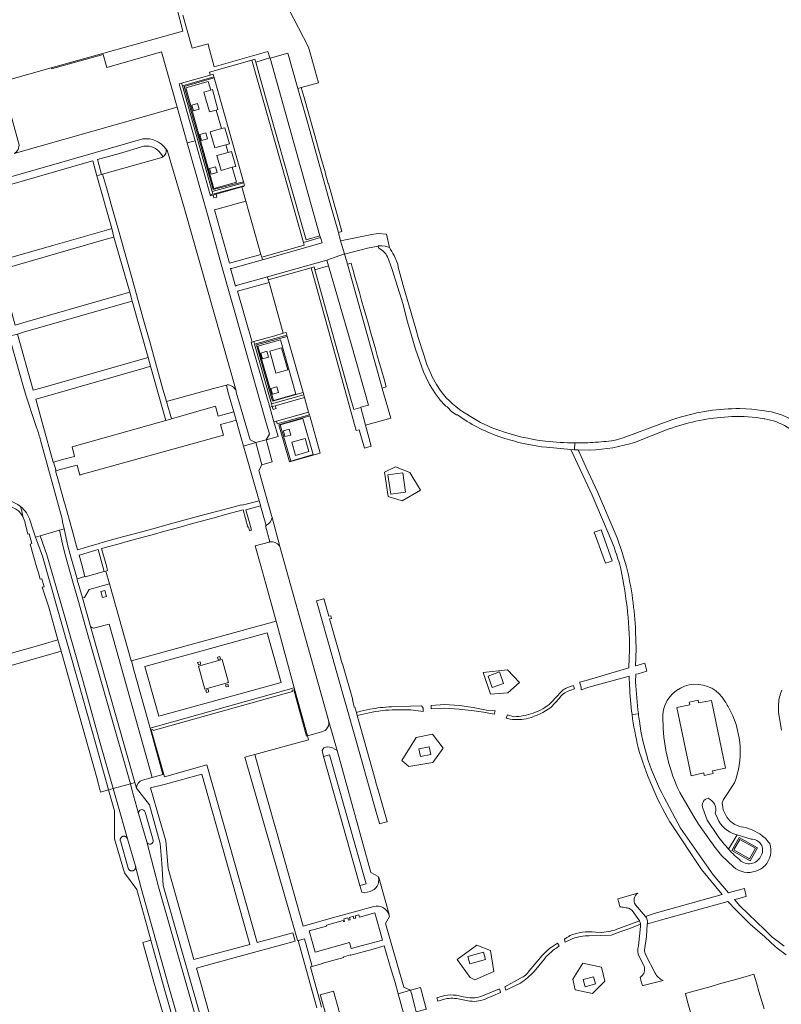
# Model space of a CAD drawing. Extents: x 146402 to 164798, y 455483 to 464134.
# Tile 498 of 575: x 156751 to 157006, y 463084 to 463413. Entities that reach past the tile are written whole.
import ezdxf

# ---------------------------------------------------------------- set-up
doc = ezdxf.new("R2010")
doc.units = 0
doc.header["$LTSCALE"] = 0.2
for name, color, linetype, lineweight in [('B-XX-VH-VERHARDING_ASFALT-GV', 252, 'CONTINUOUS', 18), ('B-XX-VH-VERHARDING_BETON-GV', 252, 'CONTINUOUS', 18), ('B-XX-VH-VERHARDING_BETONSTRAATSTEEN-GV', 252, 'CONTINUOUS', 18), ('B-XX-VH-VERHARDING_HALFVERHARDING_SCHELP-GV', 252, 'CONTINUOUS', 18), ('B-XX-VH-VERHARDING_TEGEL-GV', 252, 'CONTINUOUS', 18)]:
    doc.layers.add(name, color=color, linetype=linetype, lineweight=lineweight)

msp = doc.modelspace()

# ---------------------------------------------------------------- linework, layer by layer
at = {"layer": 'B-XX-VH-VERHARDING_ASFALT-GV'}
for points in [[(156874.59, 463336.69), (156873.129, 463337.173), (156871.891, 463337.277), (156870.863, 463337.248), (156870.813, 463337.136), (156870.869, 463336.573), (156871.553, 463336.101)], [(156874.32, 463332.509), (156875.462, 463329.313), (156879.126, 463317.622), (156879.167, 463317.491), (156880.609, 463311.885), (156883.309, 463302.726), (156884.614, 463298.909), (156885.927, 463295.148), (156886.811, 463293.198), (156887.98, 463290.859), (156889.95, 463287.807), (156891.292, 463286.035)], [(156888.637, 463293.967), (156887.094, 463297.626), (156886.009, 463300.802), (156884.148, 463306.66), (156883.336, 463309.464), (156879.115, 463324.006), (156877.5, 463330.084), (156877.323, 463331.121), (156876.124, 463333.986)], [(156892.596, 463287.579), (156891.534, 463289.003), (156890.257, 463290.906), (156888.844, 463293.477), (156888.637, 463293.967)], [(156893.814, 463283.417), (156895.437, 463281.79), (156895.405, 463281.747), (156896.987, 463280.716), (156897.003, 463280.74), (156897.29, 463280.71)], [(157000, 463282.059), (156999.001, 463282.184), (156995.686, 463282.595), (156991.695, 463282.841)], [(156970.977, 463279.727), (156969.287, 463279.133), (156965.226, 463277.707), (156952.702, 463273.088), (156950.427, 463272.352)], [(156986.556, 463280.007), (156989.061, 463280.174)], [(156999.875, 463279.385), (157000, 463279.364)], [(156911.14, 463273.514), (156913.131, 463272.84), (156914.724, 463272.41)], [(156956.788, 463271.622), (156957.086, 463271.739), (156967.758, 463275.908)], [(156925.442, 463270.081), (156927.012, 463269.914), (156935.216, 463269.147), (156936.423, 463269.07), (156936.573, 463271.38)], [(156936.573, 463271.38), (156936.423, 463269.07), (156937.626, 463268.988), (156941.556, 463268.924)], [(156943.639, 463271.569), (156943.457, 463271.557)], [(156953.854, 463229.87), (156952.838, 463233.11), (156952.332, 463234.722), (156950.633, 463239.592), (156944.128, 463255.037), (156940.246, 463263.367), (156937.626, 463268.988), (156936.423, 463269.07), (156935.216, 463269.147), (156942.371, 463253.921), (156948.925, 463238.43), (156949.359, 463237.286)], [(156956.867, 463191.404), (156956.9, 463193.971), (156957.678, 463194.192), (156960.631, 463195.031), (156959.919, 463197.691), (156957.65, 463197.047), (156956.816, 463196.81), (156956.885, 463199.631), (156957.063, 463202.621), (156956.837, 463208.343)], [(156954.85, 463202.064), (156954.728, 463199.403), (156954.593, 463196.143), (156940.281, 463191.869), (156938.116, 463191.349), (156938.217, 463191.115), (156938.365, 463190.774), (156938.482, 463190.421), (156938.566, 463190.059), (156938.616, 463189.691), (156938.633, 463189.32), (156938.618, 463188.834), (156941.172, 463189.641), (156954.655, 463193.308), (156954.821, 463190.261)], [(157005.698, 463188.705), (157005.494, 463188.152), (157005.309, 463187.593), (157005.145, 463187.027), (157005.002, 463186.455), (157004.879, 463185.879), (157004.777, 463185.298), (157004.696, 463184.715), (157004.636, 463184.129), (157004.598, 463183.541), (157004.58, 463182.952), (157004.585, 463182.362), (157004.61, 463181.774), (157004.657, 463181.186), (157005.586, 463175.297)], [(156955.663, 463180.488), (156957.788, 463180.779)], [(156957.788, 463180.779), (156955.663, 463180.488)], [(156823.71, 463036.576), (156823.449, 463037.49), (156811.835, 463078.114), (156798.94, 463123.307), (156798.472, 463130.71), (156797.935, 463137.361), (156794.324, 463150.351), (156790.043, 463155.908), (156789.494, 463157.827), (156787.955, 463157.391), (156788.505, 463155.468), (156790.725, 463147.446)], [(156987.38, 463146.172), (156986.119, 463148.641), (156985.985, 463149.6), (156985.795, 463150.959), (156986.275, 463152.141), (156989.925, 463157.671)], [(156808.979, 463060.911), (156800.626, 463090.212), (156791.616, 463122.483), (156789.734, 463129.696), (156789.715, 463129.77), (156789.729, 463129.695), (156789.738, 463129.618), (156789.743, 463129.542), (156789.744, 463129.466), (156789.739, 463129.389), (156789.731, 463129.313), (156789.717, 463129.237), (156789.699, 463129.163), (156789.677, 463129.09), (156789.65, 463129.018), (156789.62, 463128.948), (156789.585, 463128.879), (156789.545, 463128.813), (156789.502, 463128.75), (156789.456, 463128.689), (156789.405, 463128.631), (156789.352, 463128.577), (156789.295, 463128.525), (156789.235, 463128.477), (156789.172, 463128.433), (156789.107, 463128.393), (156789.04, 463128.356), (156788.97, 463128.324), (156788.899, 463128.296), (156788.826, 463128.272), (156788.751, 463128.253), (156788.675, 463128.238), (156788.598, 463128.228), (156788.521, 463128.222), (156788.443, 463128.221), (156788.366, 463128.225), (156788.289, 463128.234), (156788.213, 463128.247), (156788.137, 463128.265), (156788.063, 463128.287), (156787.99, 463128.314), (156787.919, 463128.345), (156787.85, 463128.38), (156787.784, 463128.42), (156787.72, 463128.463), (156787.658, 463128.511), (156787.6, 463128.562), (156787.545, 463128.616), (156787.493, 463128.674), (156787.445, 463128.734), (156787.4, 463128.798), (156787.36, 463128.864), (156787.324, 463128.933), (156787.291, 463129.003), (156787.264, 463129.076), (156787.237, 463129.159), (156784.612, 463138.268), (156784.596, 463138.331), (156784.583, 463138.404), (156784.573, 463138.478), (156784.568, 463138.552), (156784.568, 463138.626), (156784.572, 463138.7), (156784.581, 463138.774), (156784.594, 463138.847), (156784.611, 463138.919), (156784.633, 463138.99), (156784.658, 463139.06), (156784.688, 463139.128), (156784.722, 463139.194), (156784.76, 463139.257), (156784.802, 463139.319), (156784.847, 463139.378), (156784.895, 463139.434), (156784.948, 463139.486), (156785.002, 463139.536), (156785.06, 463139.583), (156785.121, 463139.626), (156785.184, 463139.665), (156785.249, 463139.7), (156785.317, 463139.731), (156785.386, 463139.758), (156785.455, 463139.781), (156785.529, 463139.8), (156785.602, 463139.814), (156785.677, 463139.824), (156785.752, 463139.83), (156785.827, 463139.831), (156785.902, 463139.827), (156785.976, 463139.819), (156786.05, 463139.806), (156786.123, 463139.789), (156786.195, 463139.767), (156786.266, 463139.741), (156786.334, 463139.711), (156786.401, 463139.677), (156786.465, 463139.638), (156786.527, 463139.596), (156786.587, 463139.55), (156786.643, 463139.501), (156786.697, 463139.448), (156786.747, 463139.392), (156786.793, 463139.334), (156786.836, 463139.272), (156786.876, 463139.208), (156786.911, 463139.142), (156786.942, 463139.073), (156786.972, 463139.004), (156784.187, 463148.81), (156782.217, 463155.767), (156780.678, 463155.331), (156782.647, 463148.374), (156782.705, 463139.016), (156786.005, 463127.642), (156790.075, 463122.053), (156793.459, 463109.933), (156794.828, 463105.027), (156799.086, 463089.777), (156807.441, 463060.471)], [(156971.589, 463154.456), (156976.316, 463146.432), (156977.836, 463143.852), (156982.241, 463137.749)], [(157006.539, 463103.075), (157004.458, 463104.653), (157002.465, 463106.119), (157000.125, 463108.373), (157000, 463108.493), (156991.693, 463116.558), (156989.922, 463118.622), (156990.995, 463118.922), (156993.284, 463119.562), (156993.822, 463119.712), (156993.242, 463122.405), (156991.164, 463121.824), (156989.01, 463121.223), (156987.945, 463120.925), (156982.764, 463126.962), (156971.902, 463142.582), (156966.395, 463152.806)], [(156792.89, 463147.926), (156795.546, 463138.52)], [(156984.259, 463140.03), (156980.721, 463145.2), (156979.343, 463149.164)], [(156983.493, 463147.594), (156984.223, 463145.82)], [(156968.276, 463144.702), (156978.864, 463128.759), (156985.785, 463120.321), (156963.049, 463113.939), (156960.204, 463113.01), (156960.29, 463112.852), (156960.457, 463112.544), (156960.597, 463112.223), (156960.71, 463111.891), (156960.795, 463111.551), (156960.851, 463111.206), (156960.877, 463110.856), (156960.878, 463110.492), (156962.072, 463110.858), (156965.19, 463111.721), (156987.72, 463118.005), (156990.505, 463115.09), (156995.129, 463110.481), (157000, 463106.182), (157000.125, 463106.067), (157003.338, 463103.11), (157004.189, 463102.454), (157007.155, 463100.174)], [(156793.505, 463137.931), (156797.401, 463122.868), (156810.297, 463077.675), (156822.171, 463036.137), (156822.175, 463036.124), (156823.71, 463036.576)], [(156990.401, 463140.45), (156990.822, 463140.315), (156995.47, 463138.827)], [(157000, 463139.254), (156999.875, 463139.362)], [(156985.544, 463133.403), (156989.599, 463129.599)], [(156999.875, 463129.861), (157000, 463129.98)]]:
    msp.add_lwpolyline(points, dxfattribs=at)
for points in [[(156871.553, 463336.101, -0.2045962), (156874.32, 463332.509)], [(156876.124, 463333.986, -0.0348701), (156874.59, 463336.69)], [(156891.292, 463286.035, 0.0801568), (156893.814, 463283.417)], [(156901.658, 463280.219, -0.0926822), (156892.596, 463287.579)], [(156991.695, 463282.841, 0.0770353), (156970.977, 463279.727)], [(156897.29, 463280.71, 0.0706097), (156911.14, 463273.514)], [(156911.08, 463275.642, -0.0627633), (156901.658, 463280.219)], [(156967.758, 463275.908, -0.0697429), (156986.556, 463280.007)], [(156989.061, 463280.174, -0.0548413), (156999.875, 463279.385)], [(157015.458, 463273.253, 0.2097608), (157000, 463282.059)], [(157000, 463279.364, -0.1974615), (157013.434, 463271.289)], [(156926.756, 463271.938, -0.0590598), (156911.08, 463275.642)], [(156914.724, 463272.41, 0.0135291), (156918.288, 463271.434)], [(156918.288, 463271.434, 0.0086522), (156920.501, 463270.931)], [(156920.501, 463270.931, 0.0185918), (156925.442, 463270.081)], [(156936.573, 463271.38, -0.0242406), (156926.756, 463271.938)], [(156943.457, 463271.557, -0.0169996), (156936.573, 463271.38)], [(156941.556, 463268.924, 0.0669567), (156956.788, 463271.622)], [(156950.427, 463272.352, -0.0275558), (156943.639, 463271.569)], [(156949.359, 463237.286, -0.0069497), (156951.461, 463230.984)], [(156951.461, 463230.984, -0.0565369), (156954.85, 463202.064)], [(156956.837, 463208.343, 0.0457597), (156953.854, 463229.87)], [(156957.788, 463180.779, -0.0196777), (156956.867, 463191.404)], [(156986.7, 463184.978, 0.6266998), (156966.7, 463183.762)], [(156954.821, 463190.261, 0.0237302), (156955.663, 463180.488)], [(156988.698, 463181.449, 0.0334606), (156986.7, 463184.978)], [(156955.663, 463180.488, 0.0270097), (156957.726, 463169.49)], [(156958.121, 463178.329, -0.0045173), (156957.788, 463180.779)], [(156966.006, 463181.376, 0.0170475), (156966.02, 463177.387)], [(156966.7, 463183.762, 0.0560513), (156966.006, 463181.376)], [(156989.925, 463157.671, 0.2056935), (156988.698, 463181.449)], [(156966.395, 463152.806, -0.0909797), (156958.121, 463178.329)], [(156966.02, 463177.387, 0.1035737), (156971.589, 463154.456)], [(156957.726, 463169.49, 0.0618719), (156968.276, 463144.702)], [(156979.343, 463149.164, -0.4930332), (156981.109, 463152.518)], [(156981.109, 463152.518, -0.3850555), (156983.493, 463147.594)], [(156790.725, 463147.446, -0.3837864), (156791.516, 463148.7)], [(156791.516, 463148.7, -0.4190672), (156792.89, 463147.926)], [(156984.223, 463145.82, 0.2301699), (156990.401, 463140.45)], [(156992.936, 463142.811, -0.2118427), (156987.38, 463146.172)], [(156999.875, 463139.362, 0.140186), (156992.936, 463142.811)], [(156794.82, 463137.199, -0.4155541), (156793.505, 463137.931)], [(156795.546, 463138.52, -0.4165842), (156794.82, 463137.199)], [(156982.241, 463137.749, 0.0137042), (156985.544, 463133.403)], [(156987.952, 463135.476, -0.0316698), (156984.259, 463140.03)], [(156995.47, 463138.827, -0.5891925), (156998.867, 463133.432)], [(157001.672, 463137.392, 0.0447314), (157000, 463139.254)], [(156992.069, 463131.53, -0.0306331), (156987.952, 463135.476)], [(157000, 463129.98, 0.2857592), (157001.672, 463137.392)], [(156998.867, 463133.432, -0.4948817), (156992.069, 463131.53)], [(156989.599, 463129.599, 0.2788131), (156997.052, 463128.175)], [(156997.052, 463128.175, 0.1174054), (156999.875, 463129.861)]]:
    msp.add_lwpolyline(points, format="xyb", dxfattribs=at)
for points in [[(156780.678, 463155.331), (156782.217, 463155.767), (156777.907, 463170.997), (156772.196, 463191.559), (156765.298, 463215.904), (156760.061, 463233.926), (156757.844, 463240.297), (156756.304, 463239.856), (156758.536, 463233.44), (156763.76, 463215.463), (156770.655, 463191.127), (156776.366, 463170.565)], [(156764.314, 463242.149), (156757.844, 463240.297), (156760.061, 463233.926), (156765.298, 463215.904), (156772.196, 463191.559), (156777.907, 463170.997), (156782.217, 463155.767), (156787.955, 463157.391), (156773.052, 463209.505), (156770.39, 463219.067), (156768.661, 463225.185), (156766.274, 463233.598), (156765.53, 463236.6)], [(156764.314, 463242.149), (156765.53, 463236.6), (156766.274, 463233.598), (156768.661, 463225.185), (156770.39, 463219.067), (156773.052, 463209.505), (156787.955, 463157.391), (156789.494, 463157.827), (156774.592, 463209.94), (156771.931, 463219.499), (156770.2, 463225.621), (156770.125, 463225.886), (156767.821, 463234.009), (156767.088, 463236.964), (156765.856, 463242.59)], [(156982.766, 463160.772), (156979.805, 463160.143), (156979.651, 463161.037), (156975.472, 463160.069), (156970.652, 463182.908), (156974.948, 463183.814), (156974.759, 463184.69), (156977.736, 463185.302), (156977.918, 463184.417), (156982.239, 463185.242), (156986.915, 463162.573), (156982.575, 463161.653)], [(156982.766, 463160.772), (156982.575, 463161.653), (156986.915, 463162.573), (156982.239, 463185.242), (156977.918, 463184.417), (156977.736, 463185.302), (156974.759, 463184.69), (156974.948, 463183.814), (156970.652, 463182.908), (156975.472, 463160.069), (156979.651, 463161.037), (156979.805, 463160.143)], [(156789.715, 463129.77), (156789.734, 463129.696), (156791.616, 463122.483), (156800.626, 463090.212), (156808.979, 463060.911), (156814.368, 463042.164), (156816.614, 463034.489), (156822.175, 463036.124), (156822.171, 463036.137), (156810.297, 463077.675), (156797.401, 463122.868), (156793.505, 463137.931), (156790.725, 463147.446), (156788.505, 463155.468), (156787.955, 463157.391), (156782.217, 463155.767), (156784.187, 463148.81), (156786.972, 463139.004), (156786.992, 463138.932), (156789.696, 463129.844)], [(156991.679, 463138.773), (156989.684, 463135.247), (156994.92, 463132.284), (156996.915, 463135.81)]]:
    msp.add_lwpolyline(points, close=True, dxfattribs=at)
at = {"layer": 'B-XX-VH-VERHARDING_BETON-GV'}
msp.add_lwpolyline([(156814.633, 463354.265), (156814.71, 463353.99), (156815.625, 463354.248), (156816.589, 463354.519), (156825.228, 463356.951), (156825.9, 463357.14), (156825.839, 463357.372), (156815.55, 463354.519)], close=True, dxfattribs=at)
at = {"layer": 'B-XX-VH-VERHARDING_BETONSTRAATSTEEN-GV'}
for points in [[(156805.478, 463414.359), (156808.626, 463403.36), (156813.921, 463404.852), (156813.977, 463404.612), (156816.027, 463397.074), (156833.95, 463402.259), (156834.629, 463400.074), (156829.872, 463398.663), (156831.557, 463392.531), (156845.012, 463345.109), (156846.733, 463339.273), (156851.34, 463340.595), (156834.656, 463399.978), (156840.545, 463401.724), (156840.551, 463401.702), (156843.93, 463389.858), (156845.075, 463390.181), (156850.849, 463391.812), (156848.588, 463399.816), (156847.501, 463403.665), (156830.994, 463435.68)], [(156857.487, 463341.7), (156854.846, 463350.963), (156847.141, 463378.606), (156843.93, 463389.858), (156840.551, 463401.702), (156840.545, 463401.724), (156834.656, 463399.978), (156851.34, 463340.595), (156851.521, 463340.016), (156852.076, 463338.233), (156832.1, 463332.607), (156825.299, 463330.692), (156821.858, 463329.676), (156821.423, 463329.63), (156823.084, 463323.798)], [(156823.277, 463288.732), (156806.016, 463349.681), (156800.377, 463368.952), (156799.875, 463369.56)], [(156798.835, 463367.028), (156798.436, 463366.839), (156778.689, 463361.208), (156779.941, 463356.77), (156781.536, 463351.116), (156784.181, 463341.736), (156785.75, 463336.166), (156788.401, 463326.683), (156789.99, 463320.998), (156792.697, 463311.312), (156794.304, 463305.563), (156797.043, 463295.841), (156798.647, 463290.16), (156800.043, 463285.217), (156815.791, 463289.527), (156820.065, 463290.696)], [(156823.761, 463324.076), (156833.756, 463326.905), (156853.59, 463332.52), (156859.521, 463334.576), (156858.236, 463338.927), (156857.487, 463341.7)], [(156820.065, 463290.696), (156820.265, 463290.751)], [(156837.84, 463236.907), (156837.97, 463236.747), (156835.376, 463246.366)], [(156833.454, 463243.822), (156833.333, 463243.746), (156833.117, 463243.677), (156834.622, 463238.26)], [(156792.057, 463158.552), (156795.259, 463159.418), (156783.298, 463202.012), (156780.891, 463210.755), (156776.103, 463209.466)], [(156774.592, 463209.94), (156789.494, 463157.827), (156790.043, 463155.908)], [(156774.72, 463209.839), (156774.592, 463209.94)], [(156857.04, 463168.469), (156854.233, 463178.552)], [(156851.969, 463174.704), (156847.179, 463173.366), (156847.543, 463172.048), (156829.557, 463167.19), (156831.879, 463158.649), (156838.436, 463135.451), (156845.754, 463109.797), (156856.29, 463112.767), (156863.634, 463114.792), (156869.3, 463116.356)], [(156868.09, 463121.397), (156866.114, 463120.872), (156865.314, 463121.124), (156864.705, 463123.409), (156852.564, 463166.516), (156852.068, 463168.536), (156852.589, 463169.361), (156853.787, 463169.697)], [(156795.546, 463138.52), (156792.89, 463147.926)], [(156790.725, 463147.446), (156793.505, 463137.931)], [(156990.822, 463140.315), (156987.952, 463135.476)], [(156995.47, 463138.827), (156990.822, 463140.315)], [(156874.374, 463113.658), (156874.506, 463113.703), (156871.031, 463126.04), (156870.919, 463126.015)], [(156999.772, 463082.147), (156998.916, 463085.026), (156998.06, 463087.904), (156997.205, 463090.783), (156996.349, 463093.661), (156993.49, 463092.855), (156990.632, 463092.05), (156987.773, 463091.244), (156984.914, 463090.439), (156982.055, 463089.633), (156979.197, 463088.828), (156976.338, 463088.022), (156973.481, 463087.217), (156973.511, 463087.111), (156974.358, 463084.076), (156975.206, 463081.042)]]:
    msp.add_lwpolyline(points, dxfattribs=at)
for points in [[(156749.143, 463368.186), (156782.832, 463377.697), (156803.61, 463383.653), (156798.421, 463402.158), (156780.139, 463396.89), (156778.901, 463401.258), (156761.549, 463396.391), (156761.458, 463396.736), (156745.015, 463392.128), (156744.984, 463392.12), (156750.712, 463371.346), (156750.743, 463370.995), (156750.743, 463370.782), (156750.707, 463370.431), (156750.614, 463370.013), (156750.547, 463369.813), (156750.405, 463369.488), (156750.143, 463369.066), (156749.872, 463368.746), (156749.556, 463368.457), (156749.325, 463368.293)], [(156854.135, 463358.101), (156853.228, 463361.314), (156853.023, 463362.039), (156852.32, 463364.526), (156851.893, 463366.039), (156851.413, 463367.738), (156850.763, 463370.04), (156850.506, 463370.951), (156849.599, 463374.163), (156848.716, 463377.287), (156848.503, 463378.042), (156847.803, 463380.523), (156846.933, 463383.601), (156846.004, 463386.891), (156845.075, 463390.181), (156843.93, 463389.858), (156847.141, 463378.606), (156854.846, 463350.963), (156857.487, 463341.7), (156858.673, 463342.035), (156857.764, 463345.252), (156857.543, 463346.036), (156856.857, 463348.464), (156856.413, 463350.036), (156855.95, 463351.677), (156855.283, 463354.037), (156855.042, 463354.889), (156854.153, 463358.038)], [(156826.583, 463352.151), (156816.041, 463349.257), (156821.094, 463331.502), (156831.596, 463334.395)], [(156859.521, 463334.576), (156859.552, 463334.471), (156867.271, 463336.457), (156870.813, 463337.136), (156870.863, 463337.248), (156871.891, 463337.277), (156873.129, 463337.173), (156874.59, 463336.69), (156873.536, 463341.158), (156870.756, 463341.371), (156868.691, 463341.061), (156858.236, 463338.927)], [(156859.552, 463334.471), (156859.521, 463334.576), (156853.59, 463332.52), (156854.242, 463330.544), (156861.992, 463303.706), (156867.592, 463283.955), (156864.992, 463283.257), (156864.953, 463283.195), (156866.591, 463277.316), (156875.03, 463279.642), (156872.143, 463289.534), (156872.099, 463289.691), (156860.546, 463331.093), (156860.203, 463332.323)], [(156849.664, 463329.19), (156861.447, 463286.741), (156862.621, 463282.56), (156864.953, 463283.195), (156864.992, 463283.257), (156867.592, 463283.955), (156861.992, 463303.706), (156854.242, 463330.544)], [(156862.272, 463329.5), (156862.096, 463330.118), (156861.729, 463331.408), (156860.546, 463331.093), (156872.099, 463289.691), (156873.503, 463290.09), (156872.759, 463292.702), (156872.009, 463295.331), (156871.261, 463297.959), (156870.512, 463300.587), (156869.762, 463303.216), (156869.013, 463305.844), (156868.264, 463308.473), (156867.515, 463311.101), (156866.766, 463313.729), (156866.017, 463316.358), (156865.268, 463318.986), (156864.519, 463321.615), (156863.77, 463324.243), (156863.021, 463326.872)], [(156834.307, 463324.959), (156823.779, 463322.097), (156828.677, 463305.07), (156828.681, 463305.055), (156829.263, 463305.22), (156836.21, 463307.19), (156839.088, 463307.999)], [(156835.357, 463265.011), (156835.024, 463266.216), (156833.643, 463271.219), (156833.333, 463272.341), (156829.924, 463271.444), (156830.238, 463270.279), (156831.59, 463265.268), (156831.916, 463264.057)], [(156770.125, 463225.886), (156770.2, 463225.621), (156771.931, 463219.499), (156772.654, 463219.7), (156774.209, 463222.292), (156780.939, 463224.215), (156779.712, 463228.515), (156779.219, 463228.388), (156772.816, 463226.607), (156772.786, 463226.714)], [(156786.972, 463139.004), (156786.942, 463139.073), (156786.911, 463139.142), (156786.876, 463139.208), (156786.836, 463139.272), (156786.793, 463139.334), (156786.747, 463139.392), (156786.697, 463139.448), (156786.643, 463139.501), (156786.587, 463139.55), (156786.527, 463139.596), (156786.465, 463139.638), (156786.401, 463139.677), (156786.334, 463139.711), (156786.266, 463139.741), (156786.195, 463139.767), (156786.123, 463139.789), (156786.05, 463139.806), (156785.976, 463139.819), (156785.902, 463139.827), (156785.827, 463139.831), (156785.752, 463139.83), (156785.677, 463139.824), (156785.602, 463139.814), (156785.529, 463139.8), (156785.455, 463139.781), (156785.386, 463139.758), (156785.317, 463139.731), (156785.249, 463139.7), (156785.184, 463139.665), (156785.121, 463139.626), (156785.06, 463139.583), (156785.002, 463139.536), (156784.948, 463139.486), (156784.895, 463139.434), (156784.847, 463139.378), (156784.802, 463139.319), (156784.76, 463139.257), (156784.722, 463139.194), (156784.688, 463139.128), (156784.658, 463139.06), (156784.633, 463138.99), (156784.611, 463138.919), (156784.594, 463138.847), (156784.581, 463138.774), (156784.572, 463138.7), (156784.568, 463138.626), (156784.568, 463138.552), (156784.573, 463138.478), (156784.583, 463138.404), (156784.596, 463138.331), (156784.612, 463138.268), (156787.237, 463129.159), (156787.264, 463129.076), (156787.291, 463129.003), (156787.324, 463128.933), (156787.36, 463128.864), (156787.4, 463128.798), (156787.445, 463128.734), (156787.493, 463128.674), (156787.545, 463128.616), (156787.6, 463128.562), (156787.658, 463128.511), (156787.72, 463128.463), (156787.784, 463128.42), (156787.85, 463128.38), (156787.919, 463128.345), (156787.99, 463128.314), (156788.063, 463128.287), (156788.137, 463128.265), (156788.213, 463128.247), (156788.289, 463128.234), (156788.366, 463128.225), (156788.443, 463128.221), (156788.521, 463128.222), (156788.598, 463128.228), (156788.675, 463128.238), (156788.751, 463128.253), (156788.826, 463128.272), (156788.899, 463128.296), (156788.97, 463128.324), (156789.04, 463128.356), (156789.107, 463128.393), (156789.172, 463128.433), (156789.235, 463128.477), (156789.295, 463128.525), (156789.352, 463128.577), (156789.405, 463128.631), (156789.456, 463128.689), (156789.502, 463128.75), (156789.545, 463128.813), (156789.585, 463128.879), (156789.62, 463128.948), (156789.65, 463129.018), (156789.677, 463129.09), (156789.699, 463129.163), (156789.717, 463129.237), (156789.731, 463129.313), (156789.739, 463129.389), (156789.744, 463129.466), (156789.743, 463129.542), (156789.738, 463129.618), (156789.729, 463129.695), (156789.715, 463129.77), (156789.696, 463129.844), (156786.992, 463138.932)], [(156997.597, 463135.999), (156995.109, 463131.603), (156989.002, 463135.058), (156991.49, 463139.454)], [(156883.547, 463081.159), (156886.954, 463082.043), (156886.849, 463082.104), (156885.277, 463088.017), (156884.905, 463089.218), (156881.619, 463088.341), (156881.913, 463087.247), (156883.212, 463082.408)]]:
    msp.add_lwpolyline(points, close=True, dxfattribs=at)
for points in [[(156799.875, 463369.56, -0.3348701), (156798.835, 463367.028)], [(156823.084, 463323.798, -0.0471945), (156823.761, 463324.076)], [(156820.265, 463290.751, -0.3317273), (156823.277, 463288.732)], [(156835.376, 463246.366, -0.207376), (156833.454, 463243.822)], [(156834.622, 463238.26, -0.2719201), (156837.84, 463236.907)], [(156776.103, 463209.466, -0.2220177), (156774.72, 463209.839)], [(156854.233, 463178.552, -0.4200963), (156851.969, 463174.704)], [(156853.787, 463169.697, -0.1868517), (156857.04, 463168.469)], [(156790.043, 463155.908, -0.3765784), (156792.057, 463158.552)], [(156791.516, 463148.7, 0.3837864), (156790.725, 463147.446)], [(156792.89, 463147.926, 0.4190672), (156791.516, 463148.7)], [(156793.505, 463137.931, 0.4155541), (156794.82, 463137.199)], [(156794.82, 463137.199, 0.4165842), (156795.546, 463138.52)], [(156998.867, 463133.432, 0.5891925), (156995.47, 463138.827)], [(156987.952, 463135.476, 0.0306331), (156992.069, 463131.53)], [(156992.069, 463131.53, 0.4948817), (156998.867, 463133.432)], [(156870.919, 463126.015, -0.4043137), (156868.09, 463121.397)], [(156869.3, 463116.356, -0.3893792), (156874.374, 463113.658)]]:
    msp.add_lwpolyline(points, format="xyb", dxfattribs=at)
at = {"layer": 'B-XX-VH-VERHARDING_HALFVERHARDING_SCHELP-GV'}
for points in [[(156931.941, 463188.166), (156928.634, 463184.504)], [(156933.923, 463188.224), (156936.372, 463189.112), (156936.218, 463189.747), (156936.075, 463190.242), (156934.044, 463189.519), (156933.469, 463189.18)], [(156928.538, 463182.86), (156931.285, 463185.91)], [(156867.987, 463182.28), (156865.01, 463181.628), (156863.499, 463181.178), (156863.802, 463180.24), (156868.802, 463181.288)], [(156877.744, 463182.069), (156881.692, 463182.145), (156885.786, 463181.589), (156885.798, 463182.639), (156885.623, 463183.027), (156885.274, 463183.466), (156881.633, 463183.303), (156875.237, 463183.08)], [(156916.188, 463179.793), (156913.982, 463180.409), (156913.544, 463179.273), (156914.882, 463178.941)], [(156958.193, 463111.502), (156951.286, 463108.966)], [(156941.365, 463106.482), (156945.165, 463106.645), (156948.629, 463106.717), (156951.866, 463107.942), (156954.89, 463109.032), (156958.518, 463110.403)], [(156934.895, 463106.612), (156934.493, 463106.351), (156933.818, 463105.985), (156933.064, 463105.444)], [(156933.35, 463104.395), (156935.843, 463105.582)], [(156945.491, 463107.687), (156943.398, 463107.762)], [(156930.375, 463102.449), (156931.33, 463103.199), (156930.758, 463104.111), (156929.729, 463103.363), (156928.699, 463102.767)], [(156925.081, 463099.324), (156921.297, 463094.854)], [(156922.889, 463094.629), (156926.029, 463098.415)], [(156918.387, 463092.319), (156913.181, 463089.43), (156913.456, 463088.337)], [(156911.327, 463088.758), (156906.81, 463086.857), (156905.368, 463086.305)], [(156913.456, 463088.337), (156916.236, 463089.695), (156918.362, 463090.72)], [(156893.976, 463086.727), (156893.109, 463086.587), (156890.44, 463085.779), (156890.714, 463084.729), (156893.262, 463085.415)], [(156899.202, 463086.137), (156897.82, 463086.463)], [(156898.131, 463085.314), (156901.461, 463084.712)], [(156907.269, 463085.662), (156909.17, 463086.481), (156911.741, 463087.603), (156911.608, 463088.109)]]:
    msp.add_lwpolyline(points, dxfattribs=at)
for points in [[(156931.285, 463185.91, -0.1352747), (156933.923, 463188.224)], [(156933.469, 463189.18, 0.1282517), (156931.941, 463188.166)], [(156928.634, 463184.504, -0.1046463), (156922.578, 463180.964)], [(156875.237, 463183.08, 0.0435731), (156867.987, 463182.28)], [(156868.802, 463181.288, -0.0575839), (156877.744, 463182.069)], [(156922.578, 463180.964, -0.0693498), (156916.188, 463179.793)], [(156920.999, 463179.278, 0.0854747), (156928.538, 463182.86)], [(156914.882, 463178.941, 0.0835453), (156920.999, 463179.278)], [(156958.518, 463110.403, 0.0955288), (156958.193, 463111.502)], [(156951.286, 463108.966, -0.079926), (156945.491, 463107.687)], [(156933.064, 463105.444, 0.095265), (156933.35, 463104.395)], [(156943.398, 463107.762, 0.1331279), (156934.895, 463106.612)], [(156935.843, 463105.582, -0.1028447), (156941.365, 463106.482)], [(156928.699, 463102.767, 0.0565115), (156925.081, 463099.324)], [(156926.029, 463098.415, -0.0887841), (156930.375, 463102.449)], [(156918.362, 463090.72, 0.0682771), (156922.889, 463094.629)], [(156921.297, 463094.854, -0.1290915), (156918.387, 463092.319)], [(156911.608, 463088.109, 0.0512474), (156911.327, 463088.758)], [(156893.262, 463085.415, -0.1193304), (156898.131, 463085.314)], [(156897.82, 463086.463, 0.0707475), (156893.976, 463086.727)], [(156905.368, 463086.305, -0.1407735), (156899.202, 463086.137)], [(156901.461, 463084.712, 0.1504558), (156907.269, 463085.662)]]:
    msp.add_lwpolyline(points, format="xyb", dxfattribs=at)
msp.add_lwpolyline([(156909.61, 463180.606), (156909.953, 463181.744), (156909.843, 463181.763), (156906.997, 463182.03), (156902.602, 463182.857), (156898.034, 463183.499), (156892.991, 463183.851), (156888.513, 463183.543), (156888.527, 463182.445), (156893.088, 463182.706), (156897.88, 463182.322), (156902.845, 463181.737), (156906.018, 463181.269)], close=True, dxfattribs=at)
at = {"layer": 'B-XX-VH-VERHARDING_TEGEL-GV'}
for points in [[(156801.565, 463424.279), (156805.507, 463409.075), (156761.463, 463396.737), (156761.458, 463396.736), (156761.549, 463396.391), (156778.901, 463401.258), (156780.139, 463396.89), (156798.421, 463402.158), (156803.61, 463383.653), (156806.996, 463371.662), (156809.568, 463372.387), (156804.26, 463391.38), (156805.109, 463391.625), (156814.658, 463394.382), (156814.383, 463395.355), (156828.556, 463399.355), (156829.601, 463399.648), (156829.872, 463398.663), (156834.629, 463400.074), (156833.95, 463402.259), (156816.027, 463397.074), (156813.977, 463404.612), (156813.921, 463404.852), (156808.626, 463403.36), (156805.478, 463414.359)], [(156792.075, 463372.989), (156776.332, 463368.467), (156740.881, 463358.284), (156740.138, 463357.995), (156739.53, 463357.688), (156738.698, 463357.197), (156737.97, 463356.555), (156737.565, 463356.155), (156736.823, 463355.236), (156738.33, 463349.968)], [(156823.084, 463323.798), (156821.423, 463329.63), (156821.858, 463329.676), (156825.299, 463330.692), (156832.1, 463332.607), (156831.867, 463333.43), (156831.596, 463334.395), (156821.094, 463331.502), (156816.041, 463349.257), (156826.583, 463352.151), (156825.228, 463356.951), (156816.589, 463354.519), (156816.59, 463354.514), (156816.858, 463353.55), (156815.895, 463353.282), (156815.625, 463354.248), (156814.71, 463353.99), (156814.633, 463354.265), (156809.568, 463372.387), (156806.996, 463371.662), (156813.982, 463346.929), (156818.353, 463331.177), (156821.368, 463320.509), (156826.165, 463303.668), (156832.916, 463279.584), (156834.477, 463274.269), (156833.333, 463272.341), (156837.333, 463273.491), (156835.95, 463278.35), (156834.55, 463283.29), (156828.38, 463304.97), (156828.677, 463305.07)], [(156742.396, 463356.236), (156773.442, 463365.112), (156775.373, 463365.664), (156776.781, 463360.669), (156778.361, 463361.154), (156776.983, 463366.12), (156784.283, 463368.144), (156792.452, 463370.541), (156794.269, 463370.541)], [(156799.875, 463369.56), (156799.851, 463369.645)], [(156798.787, 463367.136), (156798.835, 463367.028)], [(156735.439, 463349.774), (156747.441, 463307.001), (156750.235, 463307.775), (156752.626, 463308.462), (156786.598, 463318.223), (156788.564, 463318.788), (156787.75, 463321.809), (156785.831, 463321.249), (156767.552, 463315.918), (156752.036, 463311.486), (156749.51, 463310.764), (156744.333, 463329.194), (156746.739, 463329.887), (156780.659, 463339.664), (156782.453, 463340.181), (156781.755, 463343.022), (156780, 463342.515), (156762.037, 463337.33), (156746.024, 463332.768)], [(156828.677, 463305.07), (156823.779, 463322.097), (156834.307, 463324.959), (156834.036, 463325.915), (156833.756, 463326.905), (156823.761, 463324.076)], [(156747.441, 463307.001), (156751.769, 463291.577), (156753.086, 463287.006), (156755.914, 463278.539), (156756.689, 463276.211)], [(156757.929, 463272.256), (156765.129, 463245.987), (156765.328, 463244.92), (156765.856, 463242.59), (156767.088, 463236.964), (156767.821, 463234.009), (156770.125, 463225.886), (156772.786, 463226.714), (156771.599, 463230.99), (156770.811, 463233.831), (156770.944, 463233.867), (156773.826, 463234.704), (156777.234, 463235.693), (156779.219, 463228.388), (156779.712, 463228.515), (156780.286, 463228.662), (156779.958, 463230.224), (156778.366, 463236.022), (156784.273, 463237.644), (156787.226, 463238.455), (156790.179, 463239.265), (156793.132, 463240.076), (156796.085, 463240.887), (156799.039, 463241.698), (156801.992, 463242.509), (156804.945, 463243.32), (156807.898, 463244.131), (156810.851, 463244.942), (156813.805, 463245.752), (156816.758, 463246.563), (156819.711, 463247.374), (156825.618, 463248.996), (156827.21, 463243.197), (156827.405, 463243.251), (156827.758, 463241.966), (156828.46, 463242.19), (156827.65, 463245.081), (156826.571, 463248.928), (156831.501, 463250.31), (156831.432, 463250.55), (156831.125, 463251.627), (156831.007, 463252.041), (156825.32, 463250.527), (156825.136, 463250.699), (156819.358, 463249.133), (156813.278, 463247.485), (156807.488, 463245.916), (156801.401, 463244.266), (156795.521, 463242.672), (156789.641, 463241.078), (156783.706, 463239.47), (156777.704, 463237.843), (156777.486, 463237.775), (156773.342, 463236.484), (156770.332, 463235.547), (156768.161, 463243.361), (156766.133, 463250.659), (156765.848, 463251.685), (156763.923, 463258.613), (156762.988, 463261.979), (156763.134, 463262.022), (156762.306, 463264.922), (156762.168, 463264.883), (156758.663, 463277.396), (156756.399, 463286.023), (156758.782, 463286.704), (156792.627, 463296.378), (156794.727, 463296.978), (156793.881, 463299.88), (156791.872, 463299.31), (156757.998, 463289.705), (156755.465, 463288.987), (156750.235, 463307.775)], [(156820.265, 463290.751), (156820.065, 463290.696)], [(156820.065, 463290.696), (156820.557, 463288.572), (156821.542, 463285.111), (156822.499, 463281.75), (156823.347, 463278.967), (156824.698, 463274.204), (156825.813, 463270.275), (156829.924, 463271.444), (156827.966, 463272.426), (156823.382, 463288.377)], [(156835.376, 463246.366), (156835.181, 463247.087), (156830.911, 463262.13), (156831.916, 463264.057), (156831.59, 463265.268), (156830.238, 463270.279), (156829.924, 463271.444), (156825.813, 463270.275), (156826.05, 463269.44), (156826.366, 463268.326), (156831.007, 463252.041), (156831.125, 463251.627), (156831.432, 463250.55), (156831.501, 463250.31), (156832.575, 463246.461), (156833.333, 463243.746)], [(156751.197, 463250.129), (156751.753, 463248.108), (156752.02, 463246.706)], [(156752.02, 463246.706), (156751.753, 463248.108), (156751.197, 463250.129)], [(156752.742, 463244.466), (156753.732, 463240.821), (156754.18, 463240.94), (156755.079, 463237.672), (156754.5, 463237.497), (156756.711, 463229.535), (156757.203, 463227.881), (156757.774, 463225.801), (156758.348, 463225.952), (156759.095, 463223.271), (156758.532, 463223.119), (156760.74, 463216.47), (156763.761, 463205.456), (156764.827, 463201.744), (156776.656, 463159.759)], [(156776.656, 463159.759), (156777.351, 463157.294), (156777.981, 463154.568), (156780.678, 463155.331), (156776.366, 463170.565), (156770.655, 463191.127), (156763.76, 463215.463), (156758.536, 463233.44), (156756.304, 463239.856), (156755.479, 463242.143), (156754.479, 463245.271)], [(156833.333, 463243.746), (156833.454, 463243.822)], [(156834.363, 463238.215), (156829.735, 463236.97)], [(156829.735, 463236.97), (156831.538, 463230.299), (156833.192, 463224.177), (156836.465, 463212.548), (156836.69, 463211.726), (156842.711, 463189.491), (156847.179, 463173.366), (156851.969, 463174.704)], [(156854.233, 463178.552), (156854.22, 463178.6), (156847.325, 463203.318), (156840.01, 463229.18), (156837.97, 463236.747), (156837.84, 463236.907)], [(156776.103, 463209.466), (156780.891, 463210.755), (156783.298, 463202.012), (156795.259, 463159.418), (156798.818, 463160.425), (156794.539, 463175.931), (156789.247, 463195.015), (156788.29, 463198.464), (156788.284, 463198.486), (156780.939, 463224.215), (156774.209, 463222.292), (156772.654, 463219.7), (156771.931, 463219.499), (156774.592, 463209.94)], [(156774.592, 463209.94), (156774.72, 463209.839)], [(156686.277, 463179.252), (156698.971, 463182.958), (156715.8, 463187.615), (156715.827, 463187.514), (156718.07, 463188.425), (156739.29, 463194.365), (156740.969, 463194.93), (156764.827, 463201.744), (156763.761, 463205.456), (156756.972, 463203.552), (156731.495, 463196.409), (156696.741, 463186.542), (156682.404, 463182.537)], [(156842.318, 463107.475), (156830.318, 463104.293), (156813.473, 463163.682), (156799.339, 463159.727), (156794.95, 463175.412), (156795.457, 463175.553), (156795.547, 463175.232), (156842.173, 463188.279), (156842.062, 463188.691), (156842.616, 463188.841), (156846.822, 463173.266), (156847.179, 463173.366), (156842.711, 463189.491), (156794.539, 463175.931), (156798.818, 463160.425), (156795.259, 463159.418), (156792.057, 463158.552)], [(156853.787, 463169.697), (156852.589, 463169.361), (156852.068, 463168.536), (156852.564, 463166.516)], [(156870.919, 463126.015), (156870.777, 463126.406), (156868.369, 463127.744), (156857.04, 463168.469)], [(156869.3, 463116.356), (156863.634, 463114.792), (156856.29, 463112.767), (156845.754, 463109.797), (156838.436, 463135.451), (156831.879, 463158.649), (156829.557, 463167.19), (156826.236, 463166.297), (156843.845, 463105.039), (156843.878, 463104.924), (156844.001, 463104.958), (156846.218, 463105.535), (156848.696, 463096.257), (156852.294, 463097.237), (156852.258, 463097.366), (156859.268, 463099.333), (156859.205, 463099.558), (156861.59, 463100.227), (156861.645, 463100.033), (156869.089, 463102.121)], [(156852.564, 463166.516), (156854.515, 463167.093), (156866.823, 463123.927), (156864.705, 463123.409), (156865.314, 463121.124), (156866.114, 463120.872), (156868.09, 463121.397)], [(156790.043, 463155.908), (156794.324, 463150.351), (156797.935, 463137.361), (156798.472, 463130.71), (156798.94, 463123.307), (156811.835, 463078.114), (156823.449, 463037.49), (156826.163, 463038.288), (156825.476, 463040.57), (156825.046, 463042.148), (156825.036, 463042.186), (156825.022, 463042.223), (156823.424, 463047.707), (156819.865, 463060.45), (156819.49, 463061.798), (156811.604, 463090.269), (156810.041, 463095.706), (156821.764, 463098.905), (156843.072, 463104.705), (156842.318, 463107.475)], [(156957.614, 463120.757), (156950.874, 463118.928), (156951.143, 463117.976), (156951.543, 463116.287), (156951.571, 463116.169), (156951.929, 463116.185)], [(156952.657, 463116.08), (156953.724, 463115.931)], [(156955.662, 463114.995), (156957.981, 463111.915)], [(156960.204, 463113.01), (156960.179, 463113.002), (156956.803, 463116.945)], [(156869.089, 463102.121), (156872.853, 463103.177), (156875.171, 463095.208), (156876.423, 463090.906), (156877.457, 463087.186), (156881.619, 463088.341), (156879.38, 463089.373), (156873.271, 463110.643), (156874.581, 463113.003), (156874.374, 463113.658)], [(156959.86, 463101.763), (156960.49, 463106.317), (156960.708, 463110.44), (156960.878, 463110.492), (156960.877, 463110.856), (156960.851, 463111.206), (156960.795, 463111.551), (156960.71, 463111.891), (156960.597, 463112.223), (156960.457, 463112.544), (156960.29, 463112.852), (156960.204, 463113.01)], [(156958.502, 463109.689), (156957.778, 463103.143)], [(156851.864, 463082.637), (156851.181, 463085.226), (156848.156, 463096.096), (156848.332, 463096.132), (156848.326, 463096.156), (156848.696, 463096.257), (156846.218, 463105.535), (156844.001, 463104.958), (156850.267, 463082.48)], [(156958.003, 463099.576), (156959.549, 463096.6)], [(156963.344, 463094.06), (156960.177, 463100.306)], [(156958.429, 463092.647), (156958.854, 463090.861), (156959.13, 463089.87), (156959.401, 463089.945), (156966.015, 463091.561)], [(156883.212, 463082.408), (156881.913, 463087.247), (156881.619, 463088.341), (156877.457, 463087.186), (156879.269, 463080.669)]]:
    msp.add_lwpolyline(points, dxfattribs=at)
for points in [[(156845.783, 463338.396), (156851.521, 463340.016), (156851.34, 463340.595), (156846.733, 463339.273), (156845.012, 463345.109), (156831.557, 463392.531), (156829.872, 463398.663), (156829.601, 463399.648), (156828.556, 463399.355)], [(156815.619, 463394.663), (156814.658, 463394.382), (156805.109, 463391.625), (156805.36, 463390.73), (156815.863, 463393.798)], [(156815.863, 463393.798), (156805.36, 463390.73), (156815.29, 463355.44), (156825.883, 463358.311), (156825.77, 463358.708), (156815.66, 463356.096), (156805.976, 463390.541), (156815.97, 463393.42)], [(156825.77, 463358.708), (156815.97, 463393.42), (156805.976, 463390.541), (156815.66, 463356.096)], [(156822.037, 463363.516), (156823.43, 463358.6), (156815.9, 463356.48), (156806.48, 463390.12), (156814.01, 463392.22), (156814.812, 463389.334), (156815.37, 463389.49), (156817.23, 463382.84), (156816.662, 463382.678), (156818.434, 463376.443), (156819.56, 463376.76), (156821.05, 463371.36), (156819.928, 463371.048), (156820.663, 463368.448), (156821.8, 463368.76), (156823.19, 463363.84)], [(156816.662, 463382.678), (156814.36, 463382.02), (156812.48, 463388.68), (156814.812, 463389.334), (156814.01, 463392.22), (156806.48, 463390.12), (156815.9, 463356.48), (156823.43, 463358.6), (156822.037, 463363.516), (156818.28, 463362.46), (156816.89, 463367.41), (156820.663, 463368.448), (156819.928, 463371.048), (156816.16, 463370), (156814.66, 463375.38), (156818.434, 463376.443)], [(156814.812, 463389.334), (156812.48, 463388.68), (156814.36, 463382.02), (156816.662, 463382.678), (156817.23, 463382.84), (156815.37, 463389.49)], [(156810.43, 463384.88), (156810.97, 463382.91), (156809.03, 463382.38), (156808.49, 463384.35)], [(156813.19, 463375.03), (156813.75, 463373.08), (156811.79, 463372.52), (156811.23, 463374.47)], [(156818.434, 463376.443), (156814.66, 463375.38), (156816.16, 463370), (156819.928, 463371.048), (156821.05, 463371.36), (156819.56, 463376.76)], [(156820.663, 463368.448), (156816.89, 463367.41), (156818.28, 463362.46), (156822.037, 463363.516), (156823.19, 463363.84), (156821.8, 463368.76)], [(156816.37, 463363.72), (156816.93, 463361.78), (156814.98, 463361.22), (156814.43, 463363.16)], [(156794.727, 463296.978), (156799.873, 463278.897), (156801.684, 463279.412), (156800.043, 463285.217), (156798.647, 463290.16), (156797.043, 463295.841), (156794.304, 463305.563), (156792.697, 463311.312), (156789.99, 463320.998), (156788.401, 463326.683), (156785.75, 463336.166), (156784.181, 463341.736), (156781.536, 463351.116), (156779.941, 463356.77), (156778.689, 463361.208), (156778.361, 463361.154), (156776.781, 463360.669), (156781.755, 463343.022), (156782.453, 463340.181), (156787.75, 463321.809), (156788.564, 463318.788), (156793.881, 463299.88)], [(156825.883, 463358.311), (156815.29, 463355.44), (156815.55, 463354.519), (156825.839, 463357.372), (156826.125, 463357.451)], [(156832.1, 463332.607), (156852.076, 463338.233), (156851.521, 463340.016), (156845.783, 463338.396), (156846.054, 463337.435), (156831.867, 463333.43)], [(156854.242, 463330.544), (156853.59, 463332.52), (156833.756, 463326.905), (156834.036, 463325.915), (156848.374, 463329.955), (156849.379, 463330.239), (156849.664, 463329.19)], [(156864.953, 463283.195), (156862.621, 463282.56), (156861.447, 463286.741), (156849.664, 463329.19), (156849.379, 463330.239), (156848.374, 463329.955), (156850.432, 463322.662), (156863.485, 463275.47), (156864.481, 463275.706), (156866.207, 463269.593), (156868.439, 463270.257), (156868.493, 463270.273), (156866.591, 463277.316)], [(156840.051, 463308.27), (156839.088, 463307.999), (156836.21, 463307.19), (156829.263, 463305.22), (156829.51, 463304.35), (156840.293, 463307.411), (156840.063, 463308.226)], [(156829.51, 463304.35), (156835.16, 463284.43), (156845.916, 463287.459), (156845.707, 463288.199), (156835.45, 463285.26), (156830.076, 463304.119), (156840.417, 463306.969), (156840.293, 463307.411)], [(156845.707, 463288.199), (156840.417, 463306.969), (156830.076, 463304.119), (156835.45, 463285.26)], [(156843.31, 463287.65), (156838.14, 463305.87), (156830.62, 463303.74), (156835.79, 463285.54)], [(156843.31, 463287.65), (156835.79, 463285.54), (156830.62, 463303.74), (156838.14, 463305.87)], [(156838.45, 463303.13), (156840.56, 463295.76), (156836.63, 463294.67), (156834.54, 463302.04)], [(156838.45, 463303.13), (156834.54, 463302.04), (156836.63, 463294.67), (156840.56, 463295.76)], [(156831.56, 463301.4), (156833.54, 463301.98), (156834.11, 463300.04), (156832.13, 463299.46)], [(156835.51, 463287.61), (156834.94, 463289.55), (156836.88, 463290.12), (156837.45, 463288.18)], [(156846.164, 463286.578), (156836.376, 463283.807), (156836.649, 463282.845), (156835.687, 463282.573), (156835.414, 463283.535), (156834.55, 463283.29), (156835.95, 463278.35), (156836.819, 463278.596), (156847.556, 463281.639)], [(156835.414, 463283.535), (156836.376, 463283.807), (156846.164, 463286.578), (156845.916, 463287.459), (156835.16, 463284.43)], [(156763.134, 463262.022), (156764.514, 463262.434), (156770.212, 463263.968), (156771.05, 463260.619), (156771.236, 463260.67), (156819.095, 463273.915), (156818.082, 463277.505), (156821.42, 463278.432), (156823.347, 463278.967), (156822.499, 463281.75), (156817.324, 463280.317), (156816.366, 463283.638), (156801.684, 463279.412), (156799.873, 463278.897), (156797.801, 463278.312), (156768.495, 463270.041), (156769.335, 463266.811), (156765.74, 463265.9), (156762.306, 463264.922)], [(156847.556, 463281.639), (156836.819, 463278.596), (156837.06, 463277.75), (156847.801, 463280.77)], [(156847.912, 463280.376), (156837.59, 463277.42), (156841.16, 463264.98), (156851.434, 463267.878)], [(156841.55, 463265.26), (156849.07, 463267.43), (156845.61, 463279.56), (156838.09, 463277.4)], [(156841.55, 463265.26), (156838.09, 463277.4), (156845.61, 463279.56), (156849.07, 463267.43)], [(156839.64, 463273.45), (156839.1, 463275.38), (156841.01, 463275.96), (156841.57, 463274)], [(156846.36, 463272.87), (156847.61, 463268.44), (156843.21, 463267.2), (156841.93, 463271.58)], [(156846.36, 463272.87), (156841.93, 463271.58), (156843.21, 463267.2), (156847.61, 463268.44)], [(156884.945, 463255.531), (156881.35, 463261.483), (156876.617, 463263.407), (156872.924, 463261.56), (156874.084, 463253.444), (156878.799, 463251.936)], [(156874.985, 463254.205), (156874.066, 463260.64), (156879.016, 463261.347), (156879.935, 463254.913)], [(156874.985, 463254.205), (156879.935, 463254.913), (156879.016, 463261.347), (156874.066, 463260.64)], [(156948.239, 463231.616), (156949.035, 463231.891), (156945.349, 463242.321), (156944.356, 463241.959), (156943.01, 463241.469), (156946.818, 463231.126)], [(156778.652, 463219.652), (156779.985, 463220.004), (156779.446, 463222.044), (156778.113, 463221.691)], [(156778.652, 463219.652), (156778.113, 463221.691), (156779.446, 463222.044), (156779.985, 463220.004)], [(156871.246, 463143.994), (156873.624, 463144.67), (156873.68, 463144.686), (156873.82, 463144.726), (156870.711, 463155.647), (156870.62, 463155.625), (156870.608, 463155.622), (156870.519, 463155.938), (156869.988, 463157.849), (156870.049, 463157.998), (156863.802, 463180.24), (156863.499, 463181.178), (156863.012, 463183.022), (156862.903, 463182.992), (156862.827, 463183.056), (156862.703, 463183.499), (156862.165, 463185.413), (156862.284, 463185.444), (156858.916, 463197.518), (156858.816, 463197.489), (156858.774, 463197.477), (156858.707, 463197.724), (156858.344, 463199.073), (156858.29, 463199.265), (156854.578, 463212.484), (156855.221, 463212.668), (156854.973, 463213.555), (156854.337, 463213.43), (156852.688, 463219.285), (156852.61, 463219.263), (156850.192, 463218.569), (156855.423, 463200.098), (156857.006, 463194.419), (156863.413, 463171.721), (156870.379, 463147.069), (156871.199, 463144.164)], [(156836.69, 463211.726), (156788.29, 463198.464), (156789.247, 463195.015), (156794.539, 463175.931), (156842.711, 463189.491)], [(156833.734, 463207.875), (156812.725, 463202.084), (156792.85, 463196.541), (156797.467, 463179.959), (156817.734, 463185.555), (156838.383, 463191.235)], [(156833.734, 463207.875), (156838.383, 463191.235), (156817.734, 463185.555), (156797.467, 463179.959), (156792.85, 463196.541), (156812.725, 463202.084)], [(156811.33, 463198.12), (156811.53, 463197.36), (156810.69, 463197.11), (156810.45, 463197.88)], [(156820.81, 463191.23), (156818.6, 463198.93), (156810.73, 463196.75), (156812.89, 463189.03)], [(156820.81, 463191.23), (156812.89, 463189.03), (156810.73, 463196.75), (156818.6, 463198.93)], [(156817.12, 463199.74), (156817.89, 463199.95), (156818.1, 463199.17), (156817.33, 463198.96)], [(156905.856, 463194.577), (156908.368, 463187.31), (156914.089, 463187.812), (156918.031, 463191.252), (156914.012, 463195.427)], [(156911.306, 463194.77), (156912.736, 463190.943), (156908.948, 463189.59), (156907.617, 463193.387)], [(156911.306, 463194.77), (156907.617, 463193.387), (156908.948, 463189.59), (156912.736, 463190.943)], [(156819.97, 463189.74), (156819.77, 463190.51), (156820.55, 463190.72), (156820.76, 463189.95)], [(156814.23, 463188.16), (156813.46, 463187.92), (156813.23, 463188.68), (156814, 463188.92)], [(156878.684, 463165.124), (156881.003, 463163.114), (156889.081, 463164.467), (156892.521, 463169.26), (156888.937, 463173.923), (156883.477, 463172.816)], [(156884.946, 463166.515), (156888.347, 463167.172), (156887.845, 463169.685), (156884.405, 463169.028)], [(156884.946, 463166.515), (156884.405, 463169.028), (156887.845, 463169.685), (156888.347, 463167.172)], [(156797.727, 463145.497), (156794.721, 463155.973), (156799.692, 463157.256), (156811.81, 463160.614), (156827.925, 463103.68), (156809.222, 463098.556), (156805.236, 463112.422), (156800.618, 463129.093), (156799.798, 463138.281), (156798.243, 463143.681)], [(156997.597, 463135.999), (156991.49, 463139.454), (156989.002, 463135.058), (156995.109, 463131.603)], [(156991.679, 463138.773), (156996.915, 463135.81), (156994.92, 463132.284), (156989.684, 463135.247)], [(156859.527, 463111.366), (156859.303, 463112.168), (156860.601, 463112.532), (156860.825, 463111.737), (156861.401, 463111.902), (156861.179, 463112.697), (156862.476, 463113.061), (156862.701, 463112.273), (156863.277, 463112.438), (156863.054, 463113.226), (156864.303, 463113.577), (156864.527, 463112.796), (156869.63, 463114.257), (156872.29, 463105.112), (156861.812, 463102.261), (156861.263, 463104.279), (156849.709, 463101.059), (156847.78, 463108.182), (156853.565, 463109.738), (156853.472, 463110.084), (156859.107, 463111.675), (156859.219, 463111.278)], [(156815.079, 463034.038), (156812.831, 463041.718), (156807.441, 463060.471), (156799.086, 463089.777), (156794.828, 463105.027), (156792.151, 463104.279), (156793.498, 463099.467), (156795.862, 463091.025), (156799.735, 463077.703), (156800.828, 463073.812), (156812.302, 463033.221)], [(156897.237, 463098.623), (156901.528, 463092.632), (156903.151, 463091.821), (156909.49, 463094.565), (156908.292, 463101.638), (156903.804, 463103.364)], [(156901.412, 463097.116), (156906.707, 463098.662), (156906.05, 463101.097), (156900.76, 463099.569)], [(156901.412, 463097.116), (156900.76, 463099.569), (156906.05, 463101.097), (156906.707, 463098.662)], [(156936.701, 463088.496), (156942.421, 463087.221), (156946.596, 463091.318), (156945.475, 463096.072), (156939.196, 463097.382), (156935.851, 463092.014)], [(156943.426, 463090.467), (156942.769, 463092.864), (156939.322, 463091.963), (156939.986, 463089.501)], [(156943.426, 463090.467), (156939.986, 463089.501), (156939.322, 463091.963), (156942.769, 463092.864)], [(156851.442, 463086.78), (156851.619, 463086.164), (156856.504, 463068.9), (156857.565, 463069.183), (156860.876, 463070.118), (156855.85, 463088.038)]]:
    msp.add_lwpolyline(points, close=True, dxfattribs=at)
for points in [[(156799.851, 463369.645, 0.2798461), (156792.075, 463372.989)], [(156794.269, 463370.541, -0.2331108), (156798.787, 463367.136)], [(156798.835, 463367.028, 0.3348701), (156799.875, 463369.56)], [(156823.761, 463324.076, 0.0471945), (156823.084, 463323.798)], [(156823.277, 463288.732, 0.3317273), (156820.265, 463290.751)], [(156823.382, 463288.377, 0.0307917), (156823.277, 463288.732)], [(156756.689, 463276.211, -0.0267846), (156757.929, 463272.256)], [(156751.197, 463250.129, 0.2123133), (156743.435, 463252.183)], [(156743.857, 463249.805, -0.3750222), (156752.02, 463246.706)], [(156754.479, 463245.271, 0.1518587), (156751.197, 463250.129)], [(156752.02, 463246.706, -0.0892252), (156752.742, 463244.466)], [(156833.454, 463243.822, 0.207376), (156835.376, 463246.366)], [(156834.622, 463238.26, 0.0193905), (156834.363, 463238.215)], [(156837.84, 463236.907, 0.2719201), (156834.622, 463238.26)], [(156774.72, 463209.839, 0.2220177), (156776.103, 463209.466)], [(156851.969, 463174.704, 0.4200963), (156854.233, 463178.552)], [(156857.04, 463168.469, 0.1868517), (156853.787, 463169.697)], [(156792.057, 463158.552, 0.3765784), (156790.043, 463155.908)], [(156868.09, 463121.397, 0.4043137), (156870.919, 463126.015)], [(156956.803, 463116.945, -0.4398849), (156957.614, 463120.757)], [(156874.374, 463113.658, 0.3893792), (156869.3, 463116.356)], [(156951.929, 463116.185, -0.0232639), (156952.657, 463116.08)], [(156953.724, 463115.931, -0.0912774), (156954.765, 463115.614)], [(156954.765, 463115.614, -0.1056181), (156955.662, 463114.995)], [(156957.981, 463111.915, -0.0876793), (156958.193, 463111.502)], [(156958.193, 463111.502, -0.0955288), (156958.518, 463110.403)], [(156958.518, 463110.403, -0.0587941), (156958.502, 463109.689)], [(156957.778, 463103.143, 0.1679144), (156958.003, 463099.576)], [(156960.177, 463100.306, -0.1446888), (156959.86, 463101.763)], [(156959.85, 463095.644, -0.2833144), (156958.429, 463092.647)], [(156959.549, 463096.6, -0.1183272), (156959.85, 463095.644)], [(156966.015, 463091.561, -0.1353882), (156963.344, 463094.06)]]:
    msp.add_lwpolyline(points, format="xyb", dxfattribs=at)

doc.saveas('drawing.dxf')
